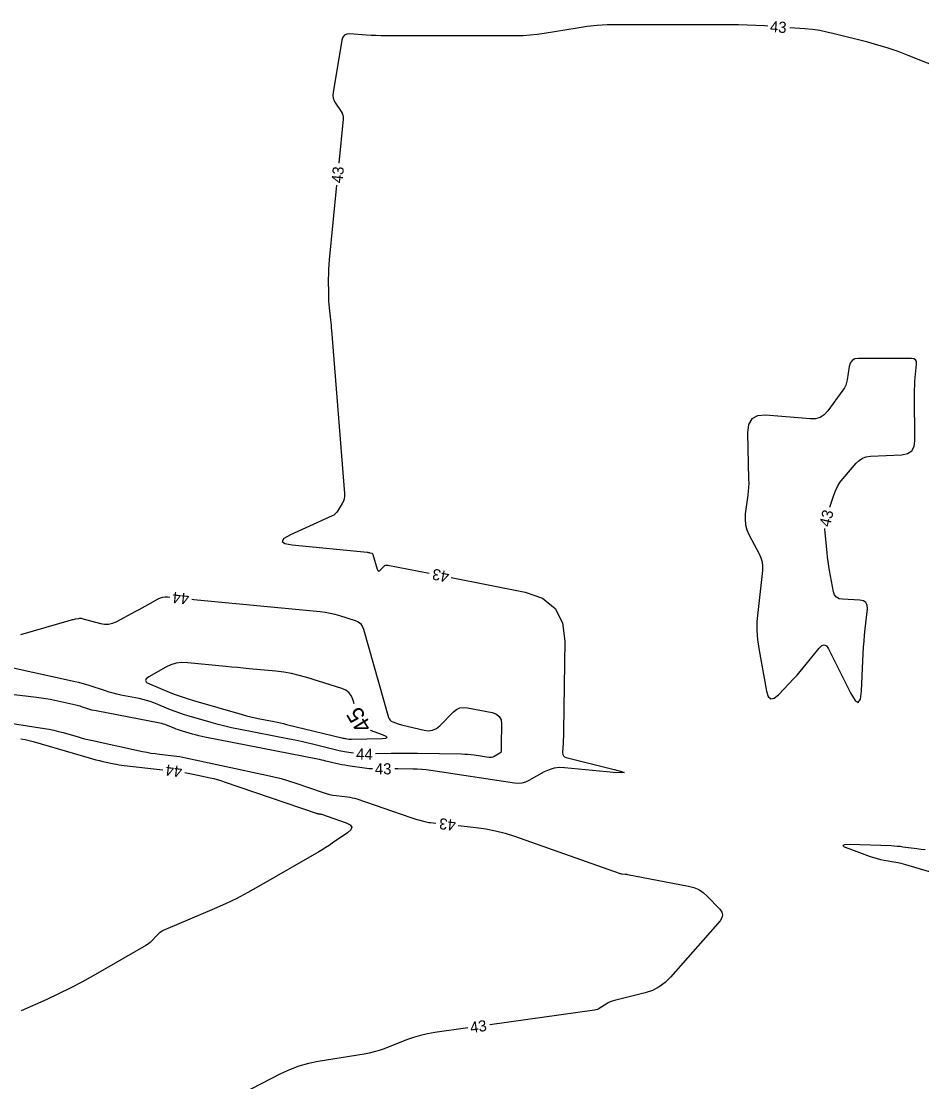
# Model space of a CAD drawing. Extents: x 2384780 to 2405861, y 547869 to 573706.
# Drawn here: x 2390016.6 to 2390178.3, y 552143.3 to 552333.7 of the extents above; entities that cross this region are included whole.
import ezdxf

# ---------------------------------------------------------------- set-up
doc = ezdxf.new("R2010")
doc.units = 0
doc.layers.add('Old_Level_60', color=7, linetype='Continuous')
doc.layers.add('Old_Level_61', color=7, linetype='Continuous')

msp = doc.modelspace()

# ---------------------------------------------------------------- linework, layer by layer
at = {"layer": 'Old_Level_60'}
for points in [[(2390150.65325, 552332.795), (2390150.05725, 552332.83825), (2390148.496, 552332.937), (2390146.934, 552333.0075), (2390145.371, 552333.04975), (2390143.80675, 552333.064), (2390123.654, 552333.064), (2390121.83, 552333.02675), (2390120.01225, 552332.91475), (2390118.20075, 552332.72825), (2390116.39525, 552332.46725), (2390110.50725, 552331.49225), (2390109.24325, 552331.3095), (2390107.97525, 552331.179), (2390106.70275, 552331.10075), (2390105.426, 552331.0745), (2390082.0675, 552331.0745), (2390081.175, 552331.08275), (2390080.283, 552331.10775), (2390079.3915, 552331.149), (2390078.50075, 552331.20675), (2390075.592, 552331.4225), (2390075.03375, 552331.386), (2390074.606, 552331.1835), (2390074.3085, 552330.8155), (2390074.1415, 552330.28175), (2390072.592, 552320.9115), (2390072.5535, 552320.38975), (2390072.61425, 552319.8905), (2390072.77425, 552319.4135), (2390073.0335, 552318.95925), (2390074.04225, 552317.5115), (2390074.22675, 552317.193), (2390074.34775, 552316.858), (2390074.40525, 552316.5065), (2390074.3995, 552316.1385), (2390073.61, 552308.21975)], [(2390193.826, 552320.4075), (2390175.8455, 552327.56275), (2390174.06575, 552328.238), (2390172.26725, 552328.85525), (2390170.45, 552329.4145), (2390168.6135, 552329.91575), (2390162.584, 552331.45775), (2390161.28725, 552331.759), (2390159.981, 552332.0015), (2390158.665, 552332.18575), (2390157.33975, 552332.31125), (2390154.643, 552332.50625)], [(2390073.21325, 552304.2395), (2390071.87775, 552290.842), (2390071.8045, 552289.99175), (2390071.754, 552289.1405), (2390071.7265, 552288.28825), (2390071.722, 552287.435), (2390071.7445, 552284.64575), (2390071.757, 552284.0485), (2390071.7845, 552283.45225), (2390071.82725, 552282.85675), (2390071.88475, 552282.26225), (2390072.12475, 552280.0805), (2390072.17425, 552279.61275), (2390072.22025, 552279.14475), (2390072.263, 552278.6765), (2390072.302, 552278.20775), (2390074.634, 552248.90875), (2390074.63625, 552248.432), (2390074.56575, 552247.9725), (2390074.42275, 552247.53025), (2390074.207, 552247.105), (2390073.38375, 552245.74425), (2390073.1905, 552245.4715), (2390072.964, 552245.236), (2390072.704, 552245.03825), (2390072.41075, 552244.87775), (2390064.93875, 552241.46325), (2390063.75675, 552240.80225), (2390063.41325, 552240.28175), (2390063.908, 552239.9025), (2390065.24125, 552239.664), (2390078.71325, 552238.3725), (2390078.83, 552238.35825), (2390078.9455, 552238.338), (2390079.05975, 552238.31175), (2390079.17275, 552238.2795), (2390079.54, 552238.1645), (2390079.61175, 552238.133), (2390079.6695, 552238.08775), (2390079.713, 552238.029), (2390079.7425, 552237.95625), (2390080.49325, 552235.30725), (2390080.5885, 552235.088), (2390080.715, 552234.9905), (2390080.87275, 552235.01475), (2390081.062, 552235.16125), (2390081.731, 552235.8385), (2390081.8815, 552235.9605), (2390082.046, 552236.0365), (2390082.225, 552236.066), (2390082.418, 552236.0495), (2390089.84125, 552234.58025)], [(2390161.815, 552246.47125), (2390162.50375, 552248.6135), (2390162.8045, 552249.41275), (2390163.17925, 552250.17075), (2390163.628, 552250.88725), (2390164.151, 552251.5625), (2390166.5195, 552254.3315), (2390167.06125, 552254.8555), (2390167.671, 552255.24025), (2390168.34875, 552255.48575), (2390169.09475, 552255.59225), (2390174.709, 552255.85825), (2390175.76025, 552256.0585), (2390176.5085, 552256.54575), (2390176.95325, 552257.32), (2390177.09475, 552258.38075), (2390177.0245, 552266.82175), (2390177.028, 552267.5545), (2390177.05075, 552268.28625), (2390177.0925, 552269.01725), (2390177.15375, 552269.7475), (2390177.38475, 552272.13125), (2390177.364, 552272.57825), (2390177.20225, 552272.8975), (2390176.90025, 552273.08925), (2390176.45725, 552273.153), (2390166.9485, 552273.15425), (2390166.29025, 552273.06325), (2390165.79, 552272.7895), (2390165.44775, 552272.3335), (2390165.2635, 552271.695), (2390164.92, 552269.31125), (2390164.81775, 552268.812), (2390164.6575, 552268.3365), (2390164.43975, 552267.8845), (2390164.16425, 552267.45575), (2390161.439, 552263.7225), (2390160.80475, 552263.033), (2390160.06975, 552262.564), (2390159.23375, 552262.316), (2390158.29725, 552262.28875), (2390150.3205, 552262.96), (2390148.83075, 552262.8715), (2390147.78, 552262.31825), (2390147.168, 552261.3005), (2390146.99525, 552259.81825), (2390147.222, 552251.467), (2390147.227, 552250.74925), (2390147.2035, 552250.033), (2390147.151, 552249.31825), (2390147.07, 552248.60525)], [(2390147.07, 552248.60525), (2390146.6245, 552245.2805), (2390146.56575, 552244.27675), (2390146.662, 552243.30125), (2390146.91375, 552242.35375), (2390147.3205, 552241.43425), (2390149.10325, 552238.10275), (2390149.42625, 552237.3775), (2390149.63125, 552236.6295), (2390149.718, 552235.85875), (2390149.687, 552235.0655), (2390148.8405, 552227.514), (2390148.718, 552225.89775), (2390148.713, 552224.28525), (2390148.82575, 552222.677), (2390149.056, 552221.0725), (2390150.4385, 552213.41025), (2390150.73525, 552212.4635), (2390151.1885, 552212.04225), (2390151.79875, 552212.146), (2390152.56575, 552212.775), (2390155.3275, 552215.68775), (2390155.91225, 552216.318), (2390156.4825, 552216.9605), (2390157.03875, 552217.61575), (2390157.58075, 552218.283), (2390159.87075, 552221.167), (2390160.3445, 552221.61975), (2390160.78425, 552221.7415), (2390161.19, 552221.53275), (2390161.56175, 552220.99325), (2390165.58075, 552213.0085), (2390166.3455, 552211.7505), (2390166.91775, 552211.3985), (2390167.29725, 552211.95275), (2390167.48425, 552213.41325), (2390167.80525, 552220.19675), (2390167.866, 552221.29925), (2390167.944, 552222.40025), (2390168.039, 552223.50025), (2390168.15125, 552224.5985), (2390168.54625, 552228.18475), (2390168.52375, 552228.861), (2390168.287, 552229.353), (2390167.836, 552229.6605), (2390167.1705, 552229.784), (2390164.05125, 552229.9095), (2390163.451, 552230.0155), (2390162.987, 552230.27875), (2390162.6595, 552230.69975), (2390162.46825, 552231.2785), (2390161.7615, 552235.05175), (2390161.619, 552235.8615), (2390161.4945, 552236.67375), (2390161.38775, 552237.48875), (2390161.299, 552238.30625), (2390160.95575, 552241.83125), (2390160.9205, 552242.5825), (2390160.921, 552242.59225)], [(2390093.765, 552233.80375), (2390107.06525, 552231.17125), (2390110.2185, 552230.08575), (2390112.457, 552228.259), (2390113.78075, 552225.69075), (2390114.1895, 552222.38075), (2390113.97675, 552206.26725), (2390113.96675, 552205.73625), (2390113.9505, 552205.2055), (2390113.928, 552204.67475), (2390113.8995, 552204.1445), (2390113.796, 552202.41225), (2390113.82175, 552202.07625), (2390113.94325, 552201.811), (2390114.1605, 552201.616), (2390114.47375, 552201.49175), (2390123.041, 552199.378), (2390124.412, 552199.004), (2390124.8535, 552198.788), (2390124.3655, 552198.72975), (2390122.94775, 552198.82975), (2390114.16225, 552199.66425), (2390113.20575, 552199.68625), (2390112.27825, 552199.5675), (2390111.37975, 552199.30775), (2390110.51075, 552198.9075), (2390107.719, 552197.37), (2390107.111, 552197.0945), (2390106.484, 552196.9265), (2390105.8375, 552196.866), (2390105.17175, 552196.9135), (2390090.115, 552199.169), (2390089.313, 552199.2755), (2390088.509, 552199.3555), (2390087.703, 552199.40875), (2390086.8945, 552199.43525), (2390084.232, 552199.47875), (2390083.67425, 552199.4855), (2390083.6715, 552199.4855)], [(2390016.46325, 552223.59125), (2390025.60325, 552226.21525), (2390025.78275, 552226.2645), (2390025.9635, 552226.309), (2390026.145, 552226.349), (2390026.32775, 552226.3845), (2390026.92625, 552226.493), (2390027.05425, 552226.50925), (2390027.18175, 552226.51125), (2390027.3085, 552226.499), (2390027.43475, 552226.47275), (2390030.821, 552225.57525), (2390031.53875, 552225.45075), (2390032.2415, 552225.46175), (2390032.92875, 552225.608), (2390033.6005, 552225.89), (2390037.16325, 552227.76525), (2390037.7225, 552228.06225), (2390038.27975, 552228.3635), (2390038.8345, 552228.6685), (2390039.38725, 552228.97775), (2390041.189, 552229.99425), (2390041.582, 552230.17925), (2390041.98875, 552230.299), (2390042.40925, 552230.3535), (2390042.8435, 552230.3425), (2390043.23675, 552230.30375)], [(2390047.2175, 552229.9115), (2390047.5445, 552229.87975), (2390048.15775, 552229.82075), (2390070.27575, 552227.7005), (2390071.15775, 552227.59275), (2390072.03025, 552227.43975), (2390072.894, 552227.2415), (2390073.74825, 552226.99775), (2390076.52425, 552226.12775), (2390077.066, 552225.88975), (2390077.5015, 552225.54825), (2390077.83075, 552225.1035), (2390078.054, 552224.5555), (2390082.5445, 552208.713), (2390082.65625, 552208.43575), (2390082.82025, 552208.207), (2390083.0365, 552208.02675), (2390083.305, 552207.89525), (2390084.26825, 552207.5455), (2390084.4755, 552207.47375), (2390084.6845, 552207.408), (2390084.8955, 552207.3485), (2390085.1085, 552207.29525), (2390088.9355, 552206.39775), (2390089.72725, 552206.30425), (2390090.46175, 552206.40875), (2390091.13925, 552206.71125), (2390091.75975, 552207.2115), (2390094.202, 552209.684), (2390094.7515, 552210.1295), (2390095.3525, 552210.4065), (2390096.00525, 552210.51475), (2390096.71, 552210.4545), (2390101.1615, 552209.5735), (2390101.906, 552209.31725), (2390102.43425, 552208.886), (2390102.74675, 552208.27975), (2390102.84325, 552207.4985), (2390102.794, 552203.7665), (2390102.791, 552203.60525), (2390102.786, 552203.444), (2390102.77925, 552203.283), (2390102.7705, 552203.122), (2390102.739, 552202.59625), (2390102.72075, 552202.49075), (2390102.6795, 552202.4), (2390102.61525, 552202.32375), (2390102.528, 552202.262), (2390101.48175, 552201.68575), (2390101.254, 552201.5825), (2390101.019, 552201.5195), (2390100.77675, 552201.497), (2390100.52725, 552201.51475), (2390097.90575, 552201.9075), (2390097.34325, 552201.98225), (2390096.77925, 552202.03825), (2390096.2135, 552202.0755), (2390095.64625, 552202.09425), (2390087.7385, 552202.2235), (2390086.56075, 552202.23725), (2390085.383, 552202.2405), (2390084.20525, 552202.23325), (2390083.02775, 552202.2155), (2390080.207, 552202.15975)], [(2390076.2165, 552202.29625), (2390074.9885, 552202.473), (2390074.65125, 552202.52575), (2390074.3155, 552202.58625), (2390073.98125, 552202.65525), (2390073.6485, 552202.732), (2390068.873, 552203.896), (2390067.84825, 552204.1395), (2390066.821, 552204.37125), (2390065.79125, 552204.5915), (2390064.759, 552204.8), (2390055.59675, 552206.597), (2390054.3615, 552206.85325), (2390053.1325, 552207.13625), (2390051.91025, 552207.446), (2390050.6945, 552207.78275), (2390046.73325, 552208.926), (2390045.88825, 552209.182), (2390045.05075, 552209.46), (2390044.221, 552209.76), (2390043.399, 552210.082), (2390040.38575, 552211.3085), (2390039.73525, 552211.555), (2390039.075, 552211.7685), (2390038.405, 552211.94925), (2390037.72525, 552212.09725), (2390034.44625, 552212.72775), (2390033.7465, 552212.874), (2390033.05275, 552213.04325), (2390032.365, 552213.235), (2390031.683, 552213.44925), (2390028.78325, 552214.4135), (2390028.1595, 552214.61175), (2390027.5315, 552214.79375), (2390026.89875, 552214.95925), (2390026.2615, 552215.1085), (2390014.553, 552217.68825)], [(2390079.672, 552199.44425), (2390079.40175, 552199.45525), (2390079.014, 552199.48725), (2390078.627, 552199.535), (2390075.23275, 552200.02325), (2390074.68375, 552200.109), (2390074.137, 552200.208), (2390073.593, 552200.32), (2390073.0515, 552200.445), (2390071.2865, 552200.87525), (2390070.908, 552200.96525), (2390070.52825, 552201.051), (2390070.14775, 552201.13225), (2390069.76625, 552201.20925), (2390049.55725, 552205.1725), (2390048.999, 552205.28825), (2390048.44375, 552205.41625), (2390047.89125, 552205.55625), (2390047.34175, 552205.7085), (2390045.55175, 552206.225), (2390045.16975, 552206.34075), (2390044.79125, 552206.4665), (2390044.4165, 552206.602), (2390044.04475, 552206.7475), (2390042.68325, 552207.30175), (2390042.38925, 552207.41325), (2390042.09075, 552207.50975), (2390041.788, 552207.5915), (2390041.48075, 552207.65825), (2390029.9975, 552209.86575), (2390029.63, 552209.94275), (2390029.26575, 552210.0315), (2390028.9045, 552210.13225), (2390028.54625, 552210.24475), (2390027.38175, 552210.632), (2390027.13125, 552210.71175), (2390026.87875, 552210.78475), (2390026.62475, 552210.85125), (2390026.36875, 552210.91125), (2390022.59475, 552211.74275), (2390021.7845, 552211.9105), (2390020.9705, 552212.05775), (2390020.153, 552212.18425), (2390019.33225, 552212.29), (2390006.7185, 552213.75375)], [(2390005.78775, 552209.06875), (2390020.74625, 552206.72225), (2390021.5905, 552206.576), (2390022.42925, 552206.40325), (2390023.26175, 552206.20375), (2390024.08825, 552205.9775), (2390026.779, 552205.1955), (2390027.357, 552205.033), (2390027.93725, 552204.8805), (2390028.52025, 552204.738), (2390029.10575, 552204.60575), (2390038.328, 552202.60575), (2390039.0955, 552202.44975), (2390039.86625, 552202.3135), (2390040.64025, 552202.1975), (2390041.4175, 552202.1015), (2390043.96175, 552201.82025), (2390044.506, 552201.75325), (2390045.048, 552201.6725), (2390045.5875, 552201.578), (2390046.125, 552201.46975), (2390060.615, 552198.36125), (2390061.949, 552198.05425), (2390063.272, 552197.70825), (2390064.584, 552197.32325), (2390065.88525, 552196.899), (2390070.77, 552195.22625), (2390071.355, 552195.043), (2390071.947, 552194.891), (2390072.5465, 552194.77075), (2390073.153, 552194.68175), (2390075.14625, 552194.44275), (2390075.57075, 552194.3805), (2390075.99025, 552194.2965), (2390076.40475, 552194.19025), (2390076.8145, 552194.062), (2390086.567, 552190.72625), (2390086.907, 552190.613), (2390087.24875, 552190.5055), (2390087.59225, 552190.4035), (2390087.93725, 552190.30725), (2390089.0675, 552190.00175), (2390089.31075, 552189.941), (2390089.5555, 552189.89), (2390089.80225, 552189.84875), (2390090.05075, 552189.81725), (2390091.04775, 552189.71075)], [(2390016.505, 552204.8865), (2390017.252, 552204.7325), (2390017.99375, 552204.55475), (2390018.73, 552204.35325), (2390028.741, 552201.4435), (2390029.35675, 552201.27025), (2390029.975, 552201.10775), (2390030.59625, 552200.956), (2390031.22025, 552200.815), (2390033.26275, 552200.37225), (2390033.70125, 552200.283), (2390034.14175, 552200.20525), (2390034.58425, 552200.13875), (2390035.0285, 552200.084), (2390041.9805, 552199.31575)], [(2390045.94725, 552198.8085), (2390046.55, 552198.70275), (2390047.4755, 552198.5165), (2390050.49225, 552197.86925), (2390051.13625, 552197.72125), (2390051.77475, 552197.55425), (2390052.40825, 552197.36825), (2390053.03625, 552197.1635), (2390069.56675, 552191.50275), (2390069.6545, 552191.47525), (2390069.7435, 552191.4525), (2390069.83325, 552191.43425), (2390069.92425, 552191.421), (2390070.22325, 552191.38525), (2390070.287, 552191.37575), (2390070.35, 552191.36325), (2390070.41225, 552191.34725), (2390070.47375, 552191.328), (2390074.926, 552189.80525), (2390075.65725, 552189.448), (2390075.9425, 552189.02875), (2390075.78225, 552188.5475), (2390075.17625, 552188.0045), (2390072.441, 552186.1105), (2390071.851, 552185.71075), (2390071.253, 552185.3235), (2390070.64725, 552184.94875), (2390070.03375, 552184.58625), (2390059.18975, 552178.33175), (2390057.24125, 552177.247), (2390055.2625, 552176.22325), (2390053.25325, 552175.26025), (2390051.21375, 552174.35825), (2390042.47075, 552170.6495), (2390042.06125, 552170.45125), (2390041.67775, 552170.21475), (2390041.3205, 552169.9405), (2390040.9895, 552169.628), (2390039.95125, 552168.5455), (2390039.72175, 552168.3225), (2390039.478, 552168.1175), (2390039.22025, 552167.93075), (2390038.9485, 552167.76175), (2390029.4775, 552162.3285), (2390027.4345, 552161.1905), (2390025.365, 552160.10475), (2390023.269, 552159.07175), (2390021.146, 552158.09075), (2390016.57675, 552156.049)], [(2390095.025, 552189.2855), (2390098.283, 552188.93725), (2390100.03575, 552188.6985), (2390101.7655, 552188.359), (2390103.4725, 552187.919), (2390105.15675, 552187.37825), (2390123.93375, 552180.74475), (2390124.0775, 552180.699), (2390124.22325, 552180.66325), (2390124.371, 552180.637), (2390124.52075, 552180.62075), (2390125.01375, 552180.58275), (2390125.11925, 552180.57325), (2390125.22425, 552180.56075), (2390125.329, 552180.54525), (2390125.43325, 552180.527), (2390136.43325, 552178.43475), (2390137.37775, 552178.18175), (2390138.24975, 552177.7955), (2390139.04975, 552177.276), (2390139.7775, 552176.62325), (2390142.03725, 552174.273), (2390142.4035, 552173.76675), (2390142.5335, 552173.25475), (2390142.42775, 552172.737), (2390142.08625, 552172.214), (2390133.2115, 552162.0595), (2390132.237, 552161.0955), (2390131.1535, 552160.3095), (2390129.961, 552159.70125), (2390128.65975, 552159.27075), (2390123.11375, 552157.87375), (2390122.7295, 552157.76075), (2390122.358, 552157.618), (2390121.99925, 552157.446), (2390121.653, 552157.2445), (2390120.54325, 552156.538), (2390120.30025, 552156.4005), (2390120.047, 552156.29125), (2390119.78325, 552156.20975), (2390119.50925, 552156.1565), (2390100.741, 552153.517)], [(2390178.947, 552184.90725), (2390178.18475, 552184.99275), (2390177.424, 552185.09175), (2390174.941, 552185.43825), (2390174.40825, 552185.50525), (2390173.87425, 552185.55825), (2390173.33925, 552185.59725), (2390172.80275, 552185.62175), (2390165.34225, 552185.8665), (2390164.46475, 552185.85025), (2390164.1495, 552185.72625), (2390164.3965, 552185.49425), (2390165.20525, 552185.154), (2390169.07575, 552183.7545), (2390169.68725, 552183.54775), (2390170.306, 552183.36775), (2390170.93175, 552183.214), (2390171.56475, 552183.087), (2390173.64375, 552182.71475), (2390174.08775, 552182.629), (2390174.529, 552182.53125), (2390174.9675, 552182.4215), (2390175.403, 552182.29975), (2390190.189, 552177.9485)], [(2390096.78, 552152.96), (2390090.868, 552152.1285), (2390089.56425, 552151.90675), (2390088.27975, 552151.6105), (2390087.01475, 552151.24025), (2390085.769, 552150.7955), (2390081.73175, 552149.22175), (2390080.86025, 552148.90825), (2390079.97575, 552148.642), (2390079.07825, 552148.423), (2390078.168, 552148.25125), (2390069.88825, 552146.91325), (2390068.13625, 552146.559), (2390066.42875, 552146.07025), (2390064.76575, 552145.4465), (2390063.14725, 552144.68775), (2390042.56375, 552134.03725)]]:
    msp.add_lwpolyline(points, dxfattribs=at)
at = {"layer": 'Old_Level_61'}
for points in [[(2390076.372, 552211.1315), (2390076.17375, 552211.83025), (2390075.88275, 552212.54525), (2390075.45325, 552213.1255), (2390074.88525, 552213.57075), (2390074.1785, 552213.88125), (2390067.85825, 552215.862), (2390066.4965, 552216.2505), (2390065.12025, 552216.5665), (2390063.7295, 552216.81025), (2390062.324, 552216.98175), (2390057.4765, 552217.4465), (2390056.43775, 552217.5465), (2390055.39925, 552217.64725), (2390054.36075, 552217.74875), (2390053.32225, 552217.851), (2390046.46575, 552218.529), (2390045.428, 552218.55525), (2390044.42325, 552218.425), (2390043.45125, 552218.13875), (2390042.512, 552217.6965), (2390039.498, 552215.996), (2390039.0185, 552215.64225), (2390038.8725, 552215.30975), (2390039.0595, 552214.99825), (2390039.57975, 552214.70825)], [(2390039.57975, 552214.70825), (2390043.1625, 552213.24975), (2390044.2295, 552212.83175), (2390045.3065, 552212.4425), (2390046.3935, 552212.0815), (2390047.49025, 552211.74925), (2390056.2385, 552209.22425), (2390057.022, 552209.0075), (2390057.80975, 552208.80775), (2390058.6015, 552208.6255), (2390059.39775, 552208.46025), (2390062.00475, 552207.949), (2390062.56275, 552207.83625), (2390063.1195, 552207.71725), (2390063.67475, 552207.592), (2390064.2285, 552207.46025), (2390074.1475, 552205.04275), (2390074.3205, 552205.003), (2390074.49425, 552204.96725), (2390074.66875, 552204.9355), (2390074.844, 552204.90825), (2390075.41825, 552204.8255), (2390075.54125, 552204.8105), (2390075.66475, 552204.80025), (2390075.7885, 552204.79525), (2390075.91275, 552204.795), (2390081.367, 552204.90275), (2390082.04475, 552204.95625), (2390082.28825, 552205.082), (2390082.09825, 552205.2795), (2390081.47425, 552205.549), (2390079.304, 552206.33725)]]:
    msp.add_lwpolyline(points, dxfattribs=at)

# ---------------------------------------------------------------- texts
at = {"layer": 'Old_Level_60'}
for s, rotation, p in [('43', 355.8613972, (2390150.9975, 552331.7675)), ('43', 84.3067417, (2390074.24975, 552304.55575)), ('43', 77.0225278, (2390161.83275, 552242.7975)), ('43', 168.8044583, (2390093.54975, 552234.86575)), ('44', 174.3740917, (2390046.79825, 552230.957)), ('44', 358.04075, (2390076.69375, 552201.1775)), ('44', 172.7102611, (2390045.56325, 552199.8975)), ('43', 0.5905889, (2390080.0995, 552198.45225)), ('43', 173.8981389, (2390094.71625, 552190.32425)), ('43', 8.0053472, (2390097.33275, 552152.028))]:
    msp.add_text(s, height=2, rotation=rotation, dxfattribs=at).set_placement(p)
at = {"layer": 'Old_Level_61'}
msp.add_text('45', height=3, rotation=121.4491, dxfattribs=at).set_placement((2390079.67125, 552207.063))

doc.saveas('drawing.dxf')
